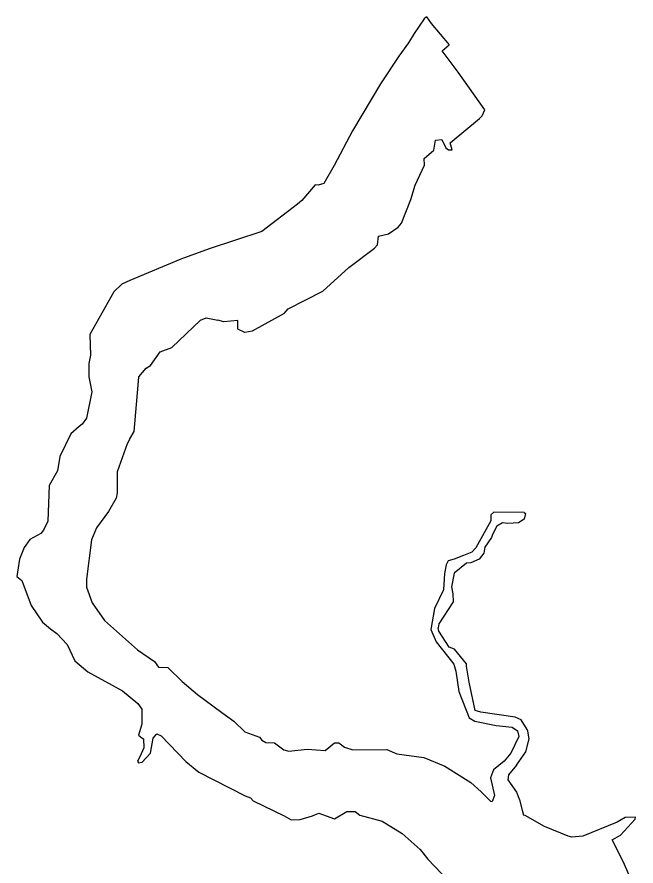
# Model space of a CAD drawing. Extents: x 0 to 2603, y -226 to 830.
# Drawn here: x 179.688 to 181.5, y 521.778 to 524.264 of the extents above; entities that cross this region are included whole.
import ezdxf

# ---------------------------------------------------------------- set-up
doc = ezdxf.new("R2010")
doc.units = 0
doc.layers.add('CT_TSH_Map_Town_Limits', color=7, linetype='Continuous')

msp = doc.modelspace()

# ---------------------------------------------------------------- linework, layer by layer
at = {"layer": 'CT_TSH_Map_Town_Limits'}
for points in [[(180.8863, 524.2637), (180.8799, 524.2587), (180.8502, 524.2149), (180.8336, 524.1879), (180.8052, 524.1493), (180.7523, 524.0683), (180.6699, 523.9306), (180.6158, 523.8289), (180.586, 523.7762), (180.5693, 523.771), (180.5603, 523.7723), (180.5216, 523.7259), (180.5088, 523.7157)], [(180.8863, 524.2637), (180.9005, 524.2445), (180.9526, 524.182)], [(180.9789, 524.1016), (180.9327, 524.1646), (180.9526, 524.182)], [(181.0575, 523.9921), (180.9789, 524.1016)], [(180.9427, 523.8802), (180.9505, 523.875), (180.9621, 523.8749), (180.9556, 523.8956), (181.042, 523.9664), (181.0497, 523.9741), (181.0575, 523.9921)], [(180.8138, 523.6601), (180.841, 523.7295), (180.8538, 523.7708), (180.8809, 523.8299), (180.8796, 523.8492), (180.908, 523.8737), (180.9132, 523.9033), (180.9312, 523.9047), (180.9427, 523.8802)], [(180.5088, 523.7157), (180.4044, 523.6359), (180.2499, 523.5846), (180.1675, 523.555), (180.0181, 523.4921), (179.9949, 523.4817), (179.9717, 523.4586), (179.9446, 523.4123)], [(180.7752, 523.6292), (180.8035, 523.6485), (180.8138, 523.6601)], [(180.4698, 523.3951), (180.4815, 523.4093), (180.5832, 523.4606), (180.6592, 523.5301), (180.734, 523.5868), (180.743, 523.597), (180.7456, 523.6215), (180.7752, 523.6292)], [(179.9446, 523.4123), (179.9008, 523.3338), (179.9034, 523.2732), (179.8981, 523.2488), (179.8981, 523.2101), (179.9071, 523.1664), (179.8916, 523.0892), (179.8787, 523.0712), (179.8697, 523.0647)], [(180.4698, 523.3951), (180.3758, 523.3438), (180.3552, 523.3398), (180.3346, 523.3501), (180.3347, 523.3747), (180.2934, 523.3709), (180.2755, 523.376)], [(180.0177, 523.0285), (180.0306, 523.0505), (180.0422, 523.1857), (180.0448, 523.21), (180.0655, 523.2358), (180.0784, 523.2435), (180.1067, 523.2834), (180.1415, 523.2962), (180.2253, 523.376), (180.242, 523.3824), (180.2755, 523.376)], [(179.8697, 523.0647), (179.8452, 523.0429), (179.8129, 522.9772), (179.8065, 522.9347), (179.782, 522.8923), (179.778, 522.7879), (179.7652, 522.7609), (179.7574, 522.7519), (179.7252, 522.734), (179.7085, 522.7108), (179.6956, 522.676)], [(180.0177, 523.0285), (180.01, 523.0144), (179.9815, 522.932), (179.9815, 522.8702), (179.9777, 522.8547), (179.9557, 522.8162), (179.9209, 522.7685), (179.9055, 522.7325), (179.8912, 522.618), (179.8912, 522.5947), (179.9079, 522.5484), (179.944, 522.4968), (180.0403, 522.4106), (180.0906, 522.3771), (180.1021, 522.3603), (180.1292, 522.3589), (180.1717, 522.3178), (180.2167, 522.2803), (180.2874, 522.2275), (180.3223, 522.2018), (180.3543, 522.1709), (180.3982, 522.1554), (180.4045, 522.1463), (180.4161, 522.1399), (180.4418, 522.1386), (180.4689, 522.118), (180.4831, 522.114), (180.5371, 522.1204), (180.5899, 522.1166), (180.6169, 522.1384), (180.6298, 522.1385), (180.6465, 522.1255)], [(181.1723, 522.8126), (181.0835, 522.814), (181.0745, 522.8063), (181.0745, 522.7882)], [(181.1723, 522.8126), (181.1762, 522.8101), (181.1724, 522.7934), (181.1556, 522.7831), (181.1248, 522.7804)], [(181.1248, 522.7804), (181.1093, 522.7831), (181.0925, 522.7728), (181.0796, 522.7483), (181.0771, 522.7393), (181.0577, 522.711), (181.0539, 522.6943), (181.041, 522.6763), (181.0164, 522.666), (181.0036, 522.6648), (180.9676, 522.6352), (180.9598, 522.5953), (180.9636, 522.5747)], [(181.0745, 522.7882), (181.0306, 522.7098), (181.0191, 522.697)], [(181.0191, 522.697), (180.9947, 522.6867), (180.9676, 522.6764)], [(179.6956, 522.676), (179.6878, 522.6259), (179.7019, 522.6143), (179.7289, 522.5409), (179.7624, 522.4919), (179.7856, 522.4725)], [(180.9676, 522.6764), (180.9495, 522.6712), (180.9444, 522.6597)], [(180.9444, 522.6597), (180.9393, 522.634), (180.9366, 522.5862), (180.9096, 522.5322), (180.8991, 522.4704), (180.9145, 522.4344), (180.9661, 522.3687), (180.9725, 522.348), (180.9814, 522.2888), (181.011, 522.2115), (181.0278, 522.2025), (181.0908, 522.1896), (181.1371, 522.1843), (181.1526, 522.174), (181.1564, 522.1573), (181.1332, 522.1084), (181.1139, 522.0853), (181.083, 522.0595), (181.0739, 522.0364), (181.0855, 521.9849), (181.0791, 521.9669)], [(180.9636, 522.5747), (180.9649, 522.5514), (180.9224, 522.4871), (180.921, 522.4756)], [(179.7856, 522.4725), (179.8048, 522.4583), (179.8344, 522.4261), (179.8576, 522.3785)], [(180.9533, 522.4189), (180.9224, 522.4653), (180.921, 522.4756)], [(181.0033, 522.3699), (180.9687, 522.4124), (180.9533, 522.4189)], [(179.8576, 522.3785), (179.8949, 522.3462), (179.9966, 522.2908), (180.0416, 522.2534), (180.0531, 522.2368), (180.0531, 522.1929), (180.044, 522.1608), (180.0531, 522.1531), (180.0583, 522.1504)], [(181.029, 522.2334), (181.011, 522.3158), (181.0034, 522.3634), (181.0033, 522.3699)], [(181.1461, 522.2139), (181.0457, 522.2283), (181.029, 522.2334)], [(181.181, 522.1779), (181.1641, 522.2062), (181.1461, 522.2139)], [(181.1499, 522.0736), (181.177, 522.1123), (181.1873, 522.1508), (181.1835, 522.1729), (181.181, 522.1779)], [(180.0583, 522.1504), (180.0594, 522.1235), (180.0479, 522.0977), (180.0402, 522.0849), (180.044, 522.0796), (180.0543, 522.0823), (180.0788, 522.108), (180.0866, 522.1518), (180.0968, 522.1646), (180.1097, 522.1594), (180.1817, 522.0835), (180.2204, 522.0525), (180.3555, 521.983), (180.371, 521.9776)], [(180.6465, 522.1255), (180.671, 522.1178), (180.7701, 522.119), (180.7997, 522.1061), (180.8783, 522.0958), (180.9401, 522.07), (181.016, 522.0223), (181.0468, 521.9952), (181.0739, 521.9681), (181.0791, 521.9669)], [(181.1499, 522.0736), (181.1267, 522.0453), (181.1242, 522.0299), (181.1499, 521.9939)], [(180.371, 521.9776), (180.3787, 521.9687), (180.4701, 521.9249), (180.4907, 521.9133)], [(181.1499, 521.9939), (181.1589, 521.972)], [(181.1589, 521.972), (181.1665, 521.941), (181.1704, 521.9269)], [(180.4907, 521.9133), (180.5164, 521.9145), (180.5525, 521.9247), (180.5717, 521.9326), (180.6168, 521.9157), (180.6529, 521.9376), (180.6773, 521.9376), (180.6914, 521.9272), (180.7571, 521.9092), (180.8151, 521.873), (180.8678, 521.8266), (180.8909, 521.7983)], [(181.2322, 521.8934), (181.1756, 521.9256), (181.1704, 521.9269)], [(181.4549, 521.8687), (181.4974, 521.915), (181.4987, 521.9214), (181.4678, 521.9203), (181.4446, 521.9061)], [(181.4446, 521.9061), (181.3442, 521.865), (181.312, 521.8624), (181.3017, 521.865)], [(181.3017, 521.865), (181.2322, 521.8934)], [(181.4998, 521.7039), (181.4626, 521.7915), (181.4304, 521.8546), (181.4549, 521.8687)], [(180.8909, 521.7983), (180.9309, 521.7558), (180.9591, 521.7056), (180.9668, 521.6645), (180.9475, 521.5807), (180.932, 521.5641), (180.8959, 521.5486), (180.8598, 521.537), (180.8251, 521.5164), (180.7839, 521.5166), (180.735, 521.4972), (180.6396, 521.4832), (180.5753, 521.5115), (180.5599, 521.5283)]]:
    msp.add_lwpolyline(points, dxfattribs=at)

doc.saveas('drawing.dxf')
